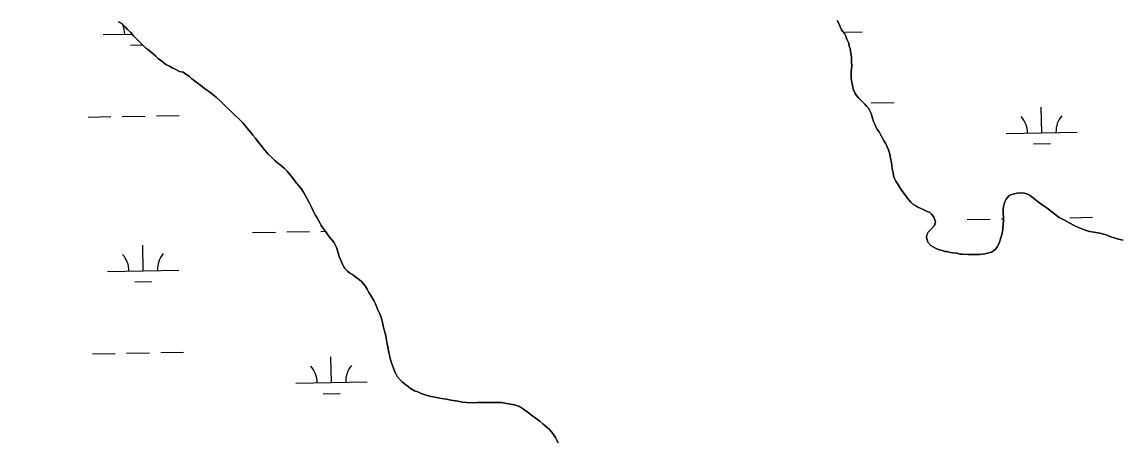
# Model space of a CAD drawing. Extents: x 3925854 to 3964121, y 224593 to 250589.
# Drawn here: x 3952782 to 3954324, y 235892 to 236479 of the extents above; entities that cross this region are included whole.
import ezdxf

# ---------------------------------------------------------------- set-up
doc = ezdxf.new("R2010")
doc.units = 0
for name, color, linetype in [('V-GRID-MAJR', 7, 'Continuous'), ('V-TOPO-SHOR', 7, 'Continuous'), ('V-WETL-SWMP', 7, 'Continuous')]:
    doc.layers.add(name, color=color, linetype=linetype)

msp = doc.modelspace()

# ---------------------------------------------------------------- linework, layer by layer
at = {"layer": 'V-GRID-MAJR'}
msp.add_spline([(3930006.603, 236087.686), (3935327.129, 236182.494), (3940647.643, 236278.076), (3945968.142, 236374.431), (3951288.627, 236471.56), (3956609.098, 236569.464), (3961929.554, 236668.141), (3961929.555, 236668.141)], degree=3, dxfattribs=at)
at = {"layer": 'V-TOPO-SHOR'}
for points in [[(3953185.425, 236225.377), (3953182.99, 236229.739), (3953179.74, 236235.685), (3953177.309, 236239.647), (3953174.067, 236244.796), (3953171.241, 236248.356), (3953168.015, 236251.911), (3953164.781, 236256.263), (3953161.142, 236261.407), (3953158.721, 236264.172), (3953154.283, 236269.311), (3953150.255, 236273.654), (3953146.634, 236276.806), (3953144.221, 236278.777), (3953141.411, 236280.741), (3953137.393, 236283.888), (3953135.376, 236286.26), (3953132.558, 236289.021), (3953127.731, 236293.356), (3953123.289, 236298.892), (3953120.467, 236302.054), (3953118.038, 236305.618), (3953114.812, 236309.173), (3953109.96, 236315.899), (3953106.333, 236319.849), (3953103.503, 236323.806), (3953097.857, 236330.126), (3953095.026, 236334.085), (3953092.202, 236337.245), (3953086.161, 236343.563), (3953080.932, 236347.894), (3953075.699, 236353.023), (3953069.256, 236359.335), (3953065.23, 236363.281), (3953061.204, 236367.226), (3953054.761, 236373.54), (3953047.933, 236378.651), (3953045.123, 236380.615), (3953038.293, 236385.729), (3953033.07, 236389.663), (3953027.85, 236393.596), (3953020.616, 236399.103), (3953016.594, 236402.65), (3953012.179, 236405.793), (3953008.162, 236408.544), (3953003.372, 236409.291), (3952996.958, 236412.814), (3952992.956, 236414.368), (3952988.946, 236416.72), (3952984.137, 236419.062), (3952981.323, 236421.426), (3952978.509, 236423.789), (3952973.691, 236427.328), (3952970.066, 236430.879), (3952966.043, 236434.427), (3952960.016, 236439.147), (3952955.998, 236442.295), (3952952.373, 236445.846), (3952946.333, 236451.765), (3952942.307, 236455.711), (3952938.682, 236459.263), (3952934.649, 236464.004), (3952930.22, 236468.344), (3952927.398, 236471.506), (3952924.577, 236474.266), (3952922.163, 236476.634), (3952917.753, 236478.981)], [(3953927.086, 236480.871), (3953929.926, 236475.718), (3953931.567, 236471.35), (3953932.8, 236467.774), (3953937.236, 236462.638), (3953938.868, 236459.066), (3953940.506, 236454.698), (3953943.353, 236449.146), (3953943.795, 236444.765), (3953945.024, 236441.588), (3953945.886, 236435.219), (3953947.144, 236429.253), (3953947.179, 236425.665), (3953947.211, 236422.477), (3953947.265, 236417.295), (3953946.91, 236412.906), (3953946.548, 236409.314), (3953946.593, 236404.929), (3953946.644, 236399.748), (3953947.494, 236394.575), (3953948.342, 236389.801), (3953949.589, 236384.629), (3953952.043, 236378.676), (3953954.066, 236375.508), (3953956.89, 236372.346), (3953960.917, 236368.401), (3953965.752, 236363.269), (3953968.173, 236360.502), (3953970.991, 236357.739), (3953972.623, 236354.17), (3953974.655, 236350.203), (3953975.484, 236347.022), (3953976.313, 236343.841), (3953977.956, 236339.076), (3953979.588, 236335.504), (3953981.63, 236330.74), (3953983.656, 236327.572), (3953985.681, 236324.404), (3953988.528, 236318.852), (3953990.553, 236315.684), (3953992.175, 236312.911), (3953994.612, 236308.548), (3953996.234, 236305.775), (3953999.503, 236297.835), (3954000.748, 236293.065), (3954001.602, 236287.493), (3954003.261, 236281.132), (3954003.701, 236277.148), (3954004.144, 236272.77), (3954005.397, 236267.201), (3954006.239, 236262.825), (3954007.472, 236259.249), (3954009.503, 236255.284), (3954011.941, 236250.924), (3954014.775, 236246.568), (3954018.818, 236241.028), (3954022.051, 236236.676), (3954025.289, 236231.924), (3954027.708, 236229.158), (3954030.133, 236225.993), (3954033.354, 236222.837), (3954037.36, 236220.886), (3954040.17, 236218.922), (3954043.375, 236217.359), (3954048.581, 236215.02), (3954051.385, 236213.853), (3954056.992, 236211.119), (3954059.405, 236209.151), (3954062.231, 236205.591), (3954064.269, 236201.227), (3954065.098, 236198.046), (3954063.552, 236193.248), (3954059.217, 236188.419), (3954056.849, 236186.002), (3954054.881, 236183.592), (3954052.923, 236179.983), (3954052.567, 236175.994), (3954053.396, 236172.813), (3954054.226, 236169.632), (3954058.26, 236164.889), (3954061.867, 236162.933), (3954065.072, 236161.371), (3954070.28, 236159.032), (3954074.675, 236157.881), (3954077.479, 236156.714), (3954081.069, 236156.351), (3954086.262, 236155.208), (3954089.455, 236154.842), (3954095.044, 236154.102)], [(3954095.044, 236154.102), (3954099.042, 236152.947), (3954103.031, 236152.589), (3954110.212, 236152.263), (3954115.393, 236152.317), (3954120.575, 236152.368), (3954126.952, 236152.433), (3954130.534, 236152.868), (3954134.118, 236153.304), (3954139.687, 236154.555), (3954143.666, 236155.393), (3954146.435, 236157.414), (3954149.202, 236159.835), (3954151.17, 236162.247), (3954154.688, 236169.059), (3954155.843, 236173.057), (3954156.998, 236177.054), (3954158.917, 236184.249), (3954159.663, 236189.441), (3954160.013, 236194.229), (3954160.347, 236200.608), (3954160.302, 236204.993), (3954160.257, 236209.378), (3954160.187, 236216.155), (3954160.552, 236219.745), (3954161.311, 236223.341), (3954162.866, 236227.343), (3954164.033, 236230.147), (3954167.974, 236234.57), (3954170.749, 236236.195), (3954175.518, 236237.438), (3954179.895, 236238.279), (3954183.872, 236239.117), (3954189.461, 236238.378), (3954193.057, 236237.616), (3954197.864, 236235.273), (3954207.109, 236227.794), (3954214.74, 236222.291), (3954221.967, 236217.181), (3954232.416, 236208.915), (3954238.843, 236204.199), (3954245.253, 236201.073), (3954253.67, 236196.375), (3954259.683, 236193.248), (3954265.694, 236190.121), (3954275.297, 236186.631), (3954281.296, 236184.698), (3954287.288, 236183.563), (3954295.672, 236182.054), (3954304.467, 236179.752), (3954311.27, 236177.03), (3954322.065, 236173.95), (3954328.459, 236172.422)], [(3953535.674, 235887.707), (3953533.241, 235891.668), (3953531.211, 235895.233), (3953527.568, 235900.777), (3953525.551, 235903.151), (3953522.729, 235906.311), (3953516.697, 235911.431), (3953513.476, 235914.587), (3953509.453, 235918.134), (3953502.627, 235922.848), (3953497.809, 235926.387), (3953493.389, 235929.93), (3953486.16, 235935.038), (3953480.941, 235938.573), (3953473.738, 235941.291), (3953462.562, 235942.771), (3953455.372, 235944.293), (3953449.787, 235944.635), (3953441.814, 235944.553), (3953437.032, 235944.504), (3953431.054, 235944.445), (3953421.885, 235944.35), (3953415.909, 235943.892), (3953406.738, 235944.197), (3953400.752, 235944.934), (3953394.358, 235946.464), (3953384.38, 235947.558), (3953377.986, 235949.087), (3953371.197, 235950.214), (3953362.01, 235952.114), (3953356.82, 235952.858), (3953351.225, 235954.396), (3953342.824, 235957.101), (3953338.017, 235959.444), (3953333.219, 235960.99), (3953327.605, 235964.122), (3953324.388, 235966.88), (3953321.175, 235969.24), (3953316.356, 235972.779), (3953313.939, 235975.144), (3953308.696, 235981.071), (3953307.066, 235984.643), (3953305.841, 235987.42), (3953303.795, 235992.583), (3953302.565, 235996.157), (3953300.928, 236000.128), (3953299.273, 236006.089), (3953298.03, 236010.859), (3953297.197, 236014.439), (3953296.347, 236019.612), (3953295.911, 236023.196), (3953294.684, 236026.373), (3953293.83, 236031.945), (3953292.976, 236037.518), (3953292.132, 236041.895), (3953290.893, 236046.267), (3953289.238, 236052.229), (3953288.396, 236056.605), (3953287.559, 236060.585), (3953285.914, 236065.35), (3953284.272, 236070.116), (3953281.837, 236074.478), (3953278.562, 236082.816), (3953276.123, 236087.575), (3953273.282, 236092.329), (3953269.227, 236099.065), (3953266.788, 236103.824), (3953263.954, 236108.18), (3953259.511, 236113.716), (3953255.489, 236117.263), (3953251.475, 236120.011), (3953246.249, 236124.343), (3953242.64, 236126.301), (3953239.025, 236129.053), (3953235.402, 236132.605), (3953233.774, 236135.777), (3953232.152, 236138.552), (3953229.293, 236145.3), (3953227.655, 236149.669), (3953226.01, 236154.434), (3953223.942, 236161.987), (3953222.318, 236164.762), (3953219.879, 236169.522), (3953214.228, 236176.239), (3953211.402, 236179.799), (3953208.967, 236184.159), (3953204.525, 236189.695), (3953202.102, 236192.861), (3953200.058, 236197.622), (3953196.406, 236203.963), (3953193.975, 236207.926), (3953191.534, 236212.683), (3953187.469, 236220.615), (3953185.425, 236225.377)]]:
    msp.add_lwpolyline(points, dxfattribs=at)
at = {"layer": 'V-WETL-SWMP'}
for p, q in [((3952917.754, 236478.981), (3952922.163, 236476.634)), ((3952922.163, 236476.634), (3952924.578, 236474.267)), ((3952924.578, 236474.267), (3952927.397, 236471.505)), ((3952927.397, 236471.505), (3952930.22, 236468.344)), ((3952930.22, 236468.344), (3952934.649, 236464.004)), ((3952896.228, 236461.243), (3952936.377, 236461.973)), ((3952934.649, 236464.004), (3952938.683, 236459.262)), ((3952938.683, 236459.262), (3952942.307, 236455.711)), ((3952942.307, 236455.711), (3952946.334, 236451.765)), ((3953938.152, 236464.755), (3953962.148, 236465.191)), ((3952934.502, 236446.506), (3952951.388, 236446.813)), ((3952946.334, 236451.765), (3952952.373, 236445.847)), ((3952952.373, 236445.847), (3952955.997, 236442.296)), ((3952955.997, 236442.296), (3952960.016, 236439.148)), ((3952960.016, 236439.148), (3952966.043, 236434.426)), ((3952966.043, 236434.426), (3952970.066, 236430.879)), ((3952970.066, 236430.879), (3952973.69, 236427.328)), ((3952973.69, 236427.328), (3952978.509, 236423.789)), ((3952978.509, 236423.789), (3952981.324, 236421.426)), ((3952981.324, 236421.426), (3952984.138, 236419.063)), ((3952984.138, 236419.063), (3952988.946, 236416.72)), ((3952988.946, 236416.72), (3952992.956, 236414.369)), ((3952992.956, 236414.369), (3952996.958, 236412.815)), ((3952996.958, 236412.815), (3953003.372, 236409.292)), ((3953003.372, 236409.292), (3953008.163, 236408.544)), ((3953008.163, 236408.544), (3953012.178, 236405.794)), ((3953012.178, 236405.794), (3953016.595, 236402.65)), ((3953016.595, 236402.65), (3953020.617, 236399.103)), ((3953020.617, 236399.103), (3953027.849, 236393.596)), ((3953027.849, 236393.596), (3953033.071, 236389.663)), ((3953033.071, 236389.663), (3953038.293, 236385.729)), ((3953038.293, 236385.729), (3953045.122, 236380.616)), ((3953045.122, 236380.616), (3953047.932, 236378.652)), ((3953047.932, 236378.652), (3953054.761, 236373.539)), ((3953054.761, 236373.539), (3953061.204, 236367.226)), ((3953061.204, 236367.226), (3953065.23, 236363.281)), ((3953065.23, 236363.281), (3953069.257, 236359.335)), ((3953974.556, 236365.399), (3954006.551, 236365.981)), ((3952874.922, 236345.405), (3952906.917, 236345.986)), ((3952922.914, 236346.277), (3952954.909, 236346.859)), ((3952970.906, 236347.15), (3953002.901, 236347.732)), ((3953069.257, 236359.335), (3953075.699, 236353.023)), ((3953075.699, 236353.023), (3953080.933, 236347.894)), ((3953080.933, 236347.894), (3953086.16, 236343.562)), ((3954214.205, 236323.319), (3954213.551, 236359.313)), ((3953086.16, 236343.562), (3953092.203, 236337.245)), ((3953092.203, 236337.245), (3953095.026, 236334.085)), ((3953095.026, 236334.085), (3953097.857, 236330.127)), ((3953097.857, 236330.127), (3953103.502, 236323.806)), ((3953103.502, 236323.806), (3953106.333, 236319.849)), ((3953106.333, 236319.849), (3953109.961, 236315.899)), ((3953109.961, 236315.899), (3953114.813, 236309.172)), ((3954164.213, 236322.41), (3954264.197, 236324.228)), ((3953114.813, 236309.172), (3953118.038, 236305.617)), ((3953118.038, 236305.617), (3953120.466, 236302.054)), ((3953120.466, 236302.054), (3953123.288, 236298.893)), ((3953123.288, 236298.893), (3953127.73, 236293.357)), ((3954202.488, 236307.673), (3954226.484, 236308.109)), ((3953127.73, 236293.357), (3953132.557, 236289.021)), ((3953132.557, 236289.021), (3953135.376, 236286.26)), ((3953135.376, 236286.26), (3953137.393, 236283.888)), ((3953137.393, 236283.888), (3953141.412, 236280.74)), ((3953141.412, 236280.74), (3953144.222, 236278.776)), ((3953144.222, 236278.776), (3953146.634, 236276.807)), ((3953146.634, 236276.807), (3953150.254, 236273.655)), ((3953150.254, 236273.655), (3953154.284, 236269.311)), ((3953154.284, 236269.311), (3953158.722, 236264.173)), ((3953158.722, 236264.173), (3953161.142, 236261.407)), ((3953161.142, 236261.407), (3953164.782, 236256.262)), ((3953164.782, 236256.262), (3953168.015, 236251.91)), ((3953168.015, 236251.91), (3953171.24, 236248.355)), ((3953171.24, 236248.355), (3953174.067, 236244.796)), ((3953174.067, 236244.796), (3953177.308, 236239.647)), ((3953177.308, 236239.647), (3953179.74, 236235.685)), ((3953179.74, 236235.685), (3953182.99, 236229.739)), ((3953182.99, 236229.739), (3953185.426, 236225.378)), ((3953185.426, 236225.378), (3953187.468, 236220.615)), ((3953187.468, 236220.615), (3953191.535, 236212.684)), ((3953191.535, 236212.684), (3953193.975, 236207.925)), ((3953193.975, 236207.925), (3953196.407, 236203.964)), ((3953196.407, 236203.964), (3953200.059, 236197.623)), ((3953200.059, 236197.623), (3953202.101, 236192.86)), ((3953202.101, 236192.86), (3953204.525, 236189.695)), ((3954109.562, 236201.326), (3954141.556, 236201.908)), ((3954157.554, 236202.198), (3954160.33, 236202.249)), ((3954253.538, 236203.944), (3954285.533, 236204.525)), ((3953105.912, 236183.076), (3953137.906, 236183.658)), ((3953153.904, 236183.949), (3953185.898, 236184.531)), ((3953201.896, 236184.822), (3953208.34, 236184.939)), ((3953204.525, 236189.695), (3953208.966, 236184.159)), ((3953208.966, 236184.159), (3953211.402, 236179.799)), ((3953211.402, 236179.799), (3953214.229, 236176.24)), ((3953214.229, 236176.24), (3953219.878, 236169.521)), ((3952952.268, 236129.532), (3952951.613, 236165.526)), ((3953219.878, 236169.521), (3953222.318, 236164.762)), ((3953222.318, 236164.762), (3953223.941, 236161.988)), ((3953223.941, 236161.988), (3953226.011, 236154.435)), ((3953226.011, 236154.435), (3953227.654, 236149.668)), ((3953227.654, 236149.668), (3953229.293, 236145.3)), ((3953229.293, 236145.3), (3953232.152, 236138.552)), ((3952902.276, 236128.623), (3953002.259, 236130.441)), ((3953232.152, 236138.552), (3953233.775, 236135.778)), ((3953233.775, 236135.778), (3953235.402, 236132.605)), ((3953235.402, 236132.605), (3953239.026, 236129.054)), ((3953239.026, 236129.054), (3953242.641, 236126.301)), ((3952940.55, 236113.886), (3952964.546, 236114.322)), ((3953242.641, 236126.301), (3953246.249, 236124.344)), ((3953246.249, 236124.344), (3953251.475, 236120.012)), ((3953251.475, 236120.012), (3953255.49, 236117.263)), ((3953255.49, 236117.263), (3953259.512, 236113.716)), ((3953259.512, 236113.716), (3953263.953, 236108.18)), ((3953263.953, 236108.18), (3953266.788, 236103.824)), ((3953266.788, 236103.824), (3953269.228, 236099.065)), ((3953269.228, 236099.065), (3953273.283, 236092.329)), ((3953273.283, 236092.329), (3953276.122, 236087.575)), ((3953276.122, 236087.575), (3953278.562, 236082.816)), ((3953278.562, 236082.816), (3953281.836, 236074.478)), ((3953281.836, 236074.478), (3953284.272, 236070.117)), ((3953284.272, 236070.117), (3953285.915, 236065.351)), ((3953285.915, 236065.351), (3953287.558, 236060.584)), ((3953287.558, 236060.584), (3953288.396, 236056.606)), ((3953288.396, 236056.606), (3953289.238, 236052.229)), ((3953289.238, 236052.229), (3953290.893, 236046.267)), ((3953290.893, 236046.267), (3953292.133, 236041.894)), ((3953292.133, 236041.894), (3953292.975, 236037.518)), ((3953292.975, 236037.518), (3953293.829, 236031.945)), ((3953293.829, 236031.945), (3953294.683, 236026.373)), ((3953294.683, 236026.373), (3953295.911, 236023.197)), ((3953295.911, 236023.197), (3953296.346, 236019.613)), ((3952880.97, 236012.785), (3952912.965, 236013.366)), ((3952928.962, 236013.657), (3952960.957, 236014.239)), ((3952976.954, 236014.53), (3953008.949, 236015.112)), ((3953216.603, 235972.45), (3953215.949, 236008.444)), ((3953296.346, 236019.613), (3953297.196, 236014.44)), ((3953297.196, 236014.44), (3953298.03, 236010.86)), ((3953298.03, 236010.86), (3953299.274, 236006.089)), ((3953299.274, 236006.089), (3953300.929, 236000.127)), ((3953300.929, 236000.127), (3953302.564, 235996.157)), ((3953302.564, 235996.157), (3953303.796, 235992.582)), ((3953303.796, 235992.582), (3953305.842, 235987.42)), ((3953305.842, 235987.42), (3953307.066, 235984.642)), ((3953307.066, 235984.642), (3953308.697, 235981.071)), ((3953308.697, 235981.071), (3953313.94, 235975.145)), ((3953313.94, 235975.145), (3953316.356, 235972.778)), ((3953166.611, 235971.541), (3953266.595, 235973.359)), ((3953316.356, 235972.778), (3953321.175, 235969.239)), ((3953321.175, 235969.239), (3953324.388, 235966.88)), ((3953324.388, 235966.88), (3953327.605, 235964.122)), ((3953327.605, 235964.122), (3953333.218, 235960.99)), ((3953333.218, 235960.99), (3953338.018, 235959.444)), ((3953338.018, 235959.444), (3953342.825, 235957.101)), ((3953204.886, 235956.803), (3953228.882, 235957.24)), ((3953342.825, 235957.101), (3953351.224, 235954.396)), ((3953351.224, 235954.396), (3953356.82, 235952.858)), ((3953356.82, 235952.858), (3953362.01, 235952.114)), ((3953362.01, 235952.114), (3953371.198, 235950.214)), ((3953371.198, 235950.214), (3953377.987, 235949.087)), ((3953377.987, 235949.087), (3953384.38, 235947.558)), ((3953384.38, 235947.558), (3953394.357, 235946.463)), ((3953394.357, 235946.463), (3953400.751, 235944.934)), ((3953400.751, 235944.934), (3953406.738, 235944.197)), ((3953406.738, 235944.197), (3953415.91, 235943.892)), ((3953415.91, 235943.892), (3953421.885, 235944.351)), ((3953421.885, 235944.351), (3953431.053, 235944.444)), ((3953431.053, 235944.444), (3953437.032, 235944.505)), ((3953437.032, 235944.505), (3953441.815, 235944.554)), ((3953441.815, 235944.554), (3953449.787, 235944.635)), ((3953449.787, 235944.635), (3953455.371, 235944.293)), ((3953455.371, 235944.293), (3953462.562, 235942.772)), ((3953462.562, 235942.772), (3953473.739, 235941.291)), ((3953473.739, 235941.291), (3953480.942, 235938.574)), ((3953480.942, 235938.574), (3953486.16, 235935.039)), ((3953486.16, 235935.039), (3953493.388, 235929.93)), ((3953493.388, 235929.93), (3953497.809, 235926.387)), ((3953497.809, 235926.387), (3953502.628, 235922.849)), ((3953502.628, 235922.849), (3953509.453, 235918.134)), ((3953509.453, 235918.134), (3953513.475, 235914.587)), ((3953513.475, 235914.587), (3953516.697, 235911.431)), ((3953516.697, 235911.431), (3953522.728, 235906.31)), ((3953522.728, 235906.31), (3953525.551, 235903.15)), ((3953525.551, 235903.15), (3953527.568, 235900.778)), ((3953527.568, 235900.778), (3953531.212, 235895.234)), ((3953531.212, 235895.234), (3953533.242, 235891.667))]:
    msp.add_line(p, q, dxfattribs=at)
for points in [[(3954004.144, 236272.769), (3954003.701, 236277.149), (3954003.262, 236281.131), (3954001.603, 236287.493), (3954000.749, 236293.065), (3953999.504, 236297.836), (3953996.235, 236305.775), (3953994.612, 236308.549), (3953992.176, 236312.91), (3953990.553, 236315.684), (3953988.527, 236318.852), (3953985.681, 236324.404), (3953983.655, 236327.573), (3953981.63, 236330.741), (3953979.588, 236335.504), (3953977.957, 236339.075), (3953976.314, 236343.842), (3953975.485, 236347.023), (3953974.655, 236350.203), (3953972.622, 236354.169), (3953970.991, 236357.74), (3953968.172, 236360.502), (3953965.752, 236363.268), (3953960.916, 236368.401), (3953956.89, 236372.346), (3953954.067, 236375.507), (3953952.042, 236378.675), (3953949.589, 236384.63), (3953948.341, 236389.8), (3953947.495, 236394.575), (3953946.645, 236399.748), (3953946.593, 236404.93), (3953946.548, 236409.315), (3953946.91, 236412.906), (3953947.264, 236417.295), (3953947.212, 236422.476), (3953947.179, 236425.665), (3953947.143, 236429.253), (3953945.886, 236435.219), (3953945.024, 236441.589), (3953943.796, 236444.765), (3953943.353, 236449.146), (3953940.506, 236454.698), (3953938.867, 236459.066), (3953937.236, 236462.637), (3953932.799, 236467.775), (3953931.566, 236471.35), (3953929.927, 236475.718), (3953927.085, 236480.871)], [(3954328.459, 236172.421), (3954322.066, 236173.95), (3954311.271, 236177.029), (3954304.467, 236179.751), (3954295.673, 236182.053), (3954287.287, 236183.562), (3954281.295, 236184.697), (3954275.296, 236186.63), (3954265.693, 236190.12), (3954259.682, 236193.248), (3954253.671, 236196.376), (3954245.252, 236201.074), (3954238.842, 236204.198), (3954232.415, 236208.916), (3954221.967, 236217.181), (3954214.739, 236222.29), (3954207.109, 236227.793), (3954197.865, 236235.273), (3954193.057, 236237.616), (3954189.462, 236238.377), (3954183.873, 236239.118), (3954179.895, 236238.28), (3954175.519, 236237.438), (3954170.748, 236236.194), (3954167.974, 236234.571), (3954164.033, 236230.146), (3954162.865, 236227.343), (3954161.311, 236223.341), (3954160.551, 236219.746), (3954160.188, 236216.154), (3954160.257, 236209.378), (3954160.302, 236204.994), (3954160.346, 236200.609), (3954160.013, 236194.228), (3954159.663, 236189.44), (3954158.918, 236184.25), (3954156.998, 236177.055), (3954155.843, 236173.057), (3954154.688, 236169.059), (3954151.169, 236162.247), (3954149.201, 236159.835), (3954146.435, 236157.415), (3954143.665, 236155.393), (3954139.687, 236154.556), (3954134.119, 236153.303), (3954130.535, 236152.868), (3954126.952, 236152.433), (3954120.575, 236152.368), (3954115.393, 236152.316), (3954110.211, 236152.263), (3954103.032, 236152.589), (3954099.042, 236152.947), (3954095.044, 236154.102), (3954089.456, 236154.842), (3954086.263, 236155.208), (3954081.069, 236156.352), (3954077.478, 236156.714), (3954074.675, 236157.881), (3954070.279, 236159.032), (3954065.072, 236161.371), (3954061.867, 236162.933), (3954058.26, 236164.89), (3954054.225, 236169.632), (3954053.396, 236172.813), (3954052.566, 236175.994), (3954052.924, 236179.984), (3954054.881, 236183.591), (3954056.849, 236186.003), (3954059.217, 236188.419), (3954063.552, 236193.247), (3954065.098, 236198.046), (3954064.269, 236201.227), (3954062.231, 236205.591), (3954059.404, 236209.15), (3954056.993, 236211.119), (3954051.384, 236213.852), (3954048.581, 236215.02), (3954043.375, 236217.359), (3954040.17, 236218.921), (3954037.36, 236220.885), (3954033.354, 236222.838), (3954030.133, 236225.994), (3954027.709, 236229.158), (3954025.289, 236231.924), (3954022.051, 236236.675), (3954018.818, 236241.027), (3954014.775, 236246.567), (3954011.94, 236250.923), (3954009.504, 236255.283), (3954007.471, 236259.249), (3954006.239, 236262.824), (3954005.397, 236267.201), (3954004.144, 236272.769)]]:
    msp.add_lwpolyline(points, dxfattribs=at)
for centre, start, end in [((3952890.977, 236461.623), 0.269879, 23.018531), ((3954158.963, 236322.79), 0.269879, 41.813537), ((3954269.43, 236324.798), 140.269876, 181.813534), ((3952897.025, 236129.003), 0.269879, 41.813537), ((3953007.493, 236131.011), 140.269876, 181.813534), ((3953161.361, 235971.92), 0.269879, 41.813537), ((3953271.828, 235973.929), 140.269876, 181.813534)]:
    msp.add_arc(centre, 35.246, start, end, dxfattribs=at)

doc.saveas('drawing.dxf')
